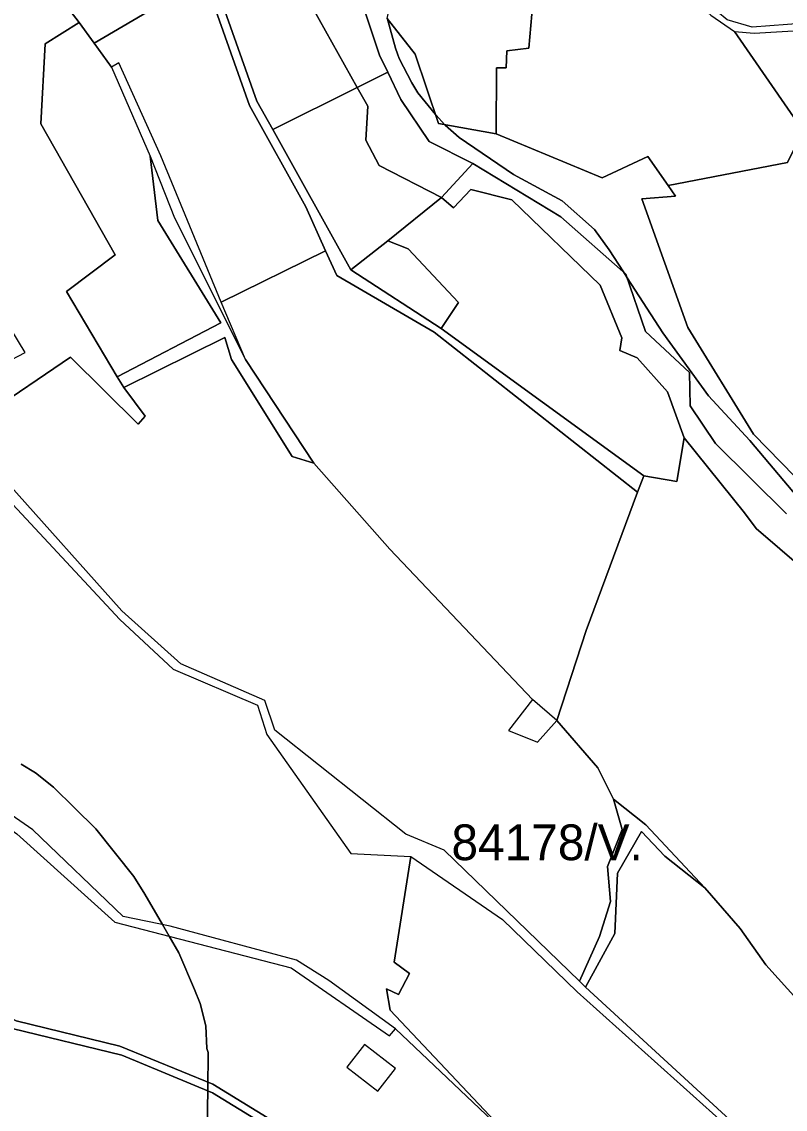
# Model space of a CAD drawing. Extents: x -477304 to -465429, y -1159113 to -1149210.
# Drawn here: x -472000.9 to -471680.5, y -1156175.2 to -1155719.1 of the extents above; entities that cross this region are included whole.
import ezdxf

# ---------------------------------------------------------------- set-up
doc = ezdxf.new("R2010")
doc.units = 0
for name, color, linetype in [('BPEJ_s', 7, 'Continuous'), ('orna_s', 7, 'Continuous'), ('PUPFL_s', 7, 'Continuous'), ('trav_porost_s', 7, 'Continuous')]:
    doc.layers.add(name, color=color, linetype=linetype)

msp = doc.modelspace()

# ---------------------------------------------------------------- linework, layer by layer
at = {"layer": 'BPEJ_s'}
for points in [[(-471665.35, -1155930.38), (-471695.31, -1155894.69), (-471712.73, -1155875.99), (-471731.85, -1155849.64), (-471746.83, -1155826.47), (-471748.44, -1155823.98), (-471754.38, -1155814.8), (-471760.54, -1155806.3), (-471774.14, -1155794.19), (-471794.53, -1155783.14), (-471817.27, -1155767.63), (-471823.22, -1155762.53), (-471823.49, -1155762.23), (-471827.05, -1155758.28), (-471827.27, -1155758), (-471834.69, -1155748.93), (-471837.24, -1155744.68), (-471842.56, -1155734.48), (-471843.23, -1155732.54), (-471844.04, -1155730.23), (-471847.42, -1155718), (-471847.59, -1155717.79)], [(-471847.42, -1155718), (-471844.04, -1155730.23), (-471843.23, -1155732.54), (-471842.56, -1155734.48), (-471837.24, -1155744.68), (-471834.69, -1155748.93), (-471827.27, -1155758), (-471827.05, -1155758.28), (-471823.49, -1155762.23), (-471823.22, -1155762.53), (-471817.27, -1155767.63), (-471794.53, -1155783.14), (-471774.14, -1155794.19), (-471760.54, -1155806.3), (-471754.38, -1155814.8), (-471748.44, -1155823.98), (-471746.83, -1155826.47), (-471731.85, -1155849.64), (-471712.73, -1155875.99), (-471695.31, -1155894.69), (-471665.35, -1155930.38)], [(-471923.05, -1156186.22), (-471922.91, -1156174.57), (-471922.83, -1156167.46), (-471922.8, -1156165.65), (-471922.78, -1156163.85), (-471922.67, -1156154.35), (-471922.63, -1156151.35), (-471923.26, -1156149.67), (-471923.69, -1156140.29), (-471926.03, -1156130.93), (-471928.37, -1156124.97), (-471934.96, -1156109.66), (-471939.05, -1156102.58), (-471941.85, -1156097.73), (-471949.21, -1156084.99), (-471953.89, -1156077.55), (-471969.84, -1156057.55), (-471978.68, -1156048.83), (-471987.5, -1156040.12), (-471995.15, -1156034.16), (-472001.11, -1156030.55)], [(-472001.11, -1156030.55), (-471995.15, -1156034.16), (-471987.5, -1156040.12), (-471978.68, -1156048.83), (-471969.84, -1156057.55), (-471953.89, -1156077.55), (-471949.21, -1156084.99), (-471941.85, -1156097.73), (-471939.05, -1156102.58), (-471934.96, -1156109.66), (-471928.37, -1156124.97), (-471926.03, -1156130.93), (-471923.69, -1156140.29), (-471923.26, -1156149.67), (-471922.63, -1156151.35), (-471922.67, -1156154.35), (-471922.78, -1156163.85), (-471922.8, -1156165.65), (-471922.83, -1156167.46), (-471922.91, -1156174.57), (-471923.05, -1156186.22)]]:
    msp.add_lwpolyline(points, dxfattribs=at)
at = {"layer": 'orna_s'}
msp.add_lwpolyline([(-471963.29, -1155738.18), (-471970.56, -1155728.13), (-471924.18, -1155700.87), (-471905.34, -1155754.27), (-471881.66, -1155796.67), (-471873.39, -1155815.2), (-471917.17, -1155836.7), (-471942.48, -1155775.33), (-471960.1, -1155736.37)], close=True, dxfattribs=at)
at = {"layer": 'PUPFL_s'}
for points in [[(-471679.96, -1155925.52), (-471709.73, -1155895.97), (-471720.44, -1155880.15), (-471720.71, -1155866.25), (-471739.18, -1155849.03), (-471747.35, -1155824.94), (-471774.69, -1155800.89), (-471811.64, -1155778.59), (-471829.96, -1155769.26), (-471841.79, -1155751.73), (-471847.33, -1155740.27), (-471850.78, -1155733.14), (-471860.14, -1155704.88)], [(-471847.59, -1155717.79), (-471835.83, -1155732.75), (-471825.99, -1155761.78), (-471801.78, -1155766.11), (-471757.28, -1155784.5), (-471738.12, -1155775.6), (-471729.64, -1155787.84), (-471726.52, -1155792.28), (-471740.65, -1155793.34), (-471721.37, -1155847.36), (-471693.88, -1155892.09), (-471664.97, -1155921.52)], [(-471662.92, -1155957.21), (-471692.65, -1155931.68), (-471697.67, -1155925.13), (-471722.98, -1155893.59), (-471729.88, -1155874.27), (-471742.65, -1155860.08), (-471749.98, -1155856.97), (-471749.11, -1155851.73), (-471758.17, -1155829.63), (-471795.22, -1155793.81), (-471812.46, -1155789.41), (-471819.73, -1155797.16), (-471824.75, -1155792.78), (-471811.64, -1155778.59), (-471774.69, -1155800.89), (-471747.35, -1155824.94), (-471739.18, -1155849.03), (-471720.71, -1155866.25), (-471720.44, -1155880.15), (-471709.73, -1155895.97), (-471679.96, -1155925.52)], [(-471674.34, -1156130.5), (-471688.72, -1156114.66), (-471699.45, -1156099.42), (-471714.26, -1156082.35), (-471739.05, -1156055.93), (-471752.57, -1156045.21), (-471759.17, -1156031.96), (-471776.37, -1156012.17), (-471764.09, -1155974.38), (-471742.47, -1155916.43), (-471739.9, -1155909.54), (-471725.98, -1155911.98), (-471722.98, -1155893.59), (-471697.67, -1155925.13), (-471692.65, -1155931.68), (-471662.92, -1155957.21)]]:
    msp.add_lwpolyline(points, dxfattribs=at)
msp.add_lwpolyline([(-471824.75, -1155792.78), (-471850.9, -1155779.36), (-471856.43, -1155768.74), (-471855.71, -1155754.45), (-471860.1, -1155746.65), (-471847.33, -1155740.27), (-471841.79, -1155751.73), (-471829.96, -1155769.26), (-471811.64, -1155778.59)], close=True, dxfattribs=at)
at = {"layer": 'trav_porost_s'}
for points in [[(-471859.76, -1155700.11), (-471870.33, -1155705.64), (-471878.8, -1155713.38), (-471860.1, -1155746.65), (-471895.47, -1155764.33), (-471902.27, -1155752.41), (-471921.07, -1155699.04), (-471924.24, -1155689.99), (-471943.72, -1155660.03), (-471960.02, -1155639.53), (-471954.16, -1155636.38), (-471951.2, -1155634.78), (-471907.71, -1155600.3), (-471882.13, -1155630.97), (-471869.24, -1155640.55), (-471861.67, -1155670.03), (-471858.42, -1155683.15)], [(-471847.74, -1155659.01), (-471795.83, -1155617.93), (-471793.27, -1155643.87), (-471777.48, -1155660.33), (-471764.21, -1155678), (-471773, -1155710.38), (-471779.38, -1155712.14), (-471786.37, -1155711.2), (-471788.05, -1155730.12), (-471797.3, -1155731.28), (-471797.63, -1155738.37), (-471801.62, -1155738.42), (-471801.78, -1155766.11), (-471825.99, -1155761.78), (-471835.83, -1155732.75), (-471847.59, -1155717.79), (-471840.35, -1155684.55), (-471846.29, -1155661.46)], [(-471537.07, -1155793.86), (-471555.65, -1155811.59), (-471571.69, -1155801.25), (-471604.76, -1155787.69), (-471617.05, -1155777.53), (-471628.85, -1155761.45), (-471638.42, -1155744.11), (-471646.28, -1155734.9), (-471659.69, -1155725.16), (-471672.2, -1155719.74), (-471694.35, -1155721.39), (-471704.86, -1155718.28), (-471708.9, -1155714.99), (-471653.18, -1155636.9), (-471623.01, -1155679.09), (-471610.1, -1155697.81), (-471592.2, -1155720.22), (-471553.26, -1155774.35)], [(-471801.62, -1155738.42), (-471797.63, -1155738.37), (-471797.3, -1155731.28), (-471788.05, -1155730.12), (-471786.37, -1155711.2), (-471779.38, -1155712.14), (-471773, -1155710.38), (-471764.21, -1155678), (-471731.64, -1155698.59), (-471711.72, -1155716.36), (-471701.81, -1155723.14), (-471672.97, -1155764.87), (-471679.54, -1155778.18), (-471729.64, -1155787.84), (-471738.12, -1155775.6), (-471757.28, -1155784.5), (-471801.78, -1155766.11)], [(-471976.83, -1155719.46), (-471990.46, -1155701.45), (-471968.76, -1155685.7), (-471960.87, -1155696.59), (-471958.14, -1155700.36), (-471942.03, -1155693.09), (-471938.24, -1155698.29), (-471929.03, -1155692.45), (-471927.8, -1155691.67), (-471924.18, -1155700.87), (-471970.56, -1155728.13)], [(-471902.27, -1155752.41), (-471895.47, -1155764.33), (-471862.77, -1155823.09), (-471824.9, -1155847.82), (-471739.9, -1155909.54), (-471742.47, -1155916.43), (-471827.84, -1155849.34), (-471868.73, -1155825.49), (-471873.39, -1155815.2), (-471881.66, -1155796.67), (-471905.34, -1155754.27), (-471924.18, -1155700.87), (-471921.07, -1155699.04)], [(-471878.8, -1155713.38), (-471870.33, -1155705.64), (-471859.76, -1155700.11), (-471860.14, -1155704.88), (-471850.78, -1155733.14), (-471847.33, -1155740.27), (-471860.1, -1155746.65)], [(-471947.03, -1155775.42), (-471943.81, -1155802.47), (-471917.41, -1155845.44), (-471960.8, -1155867.99), (-471982.06, -1155832.27), (-471961.7, -1155816.8), (-471992.89, -1155761.88), (-471991.08, -1155728.41), (-471976.83, -1155719.46), (-471970.56, -1155728.13), (-471963.29, -1155738.18)], [(-471672.48, -1155722.68), (-471661.21, -1155727.45), (-471646.05, -1155739.68), (-471641.28, -1155745.28), (-471631.09, -1155763.46), (-471622.62, -1155775.73), (-471623.98, -1155779.37), (-471600.12, -1155856.44), (-471608.03, -1155862.31), (-471672.97, -1155764.87), (-471701.81, -1155723.14), (-471693.53, -1155723.85)], [(-471860.1, -1155746.65), (-471855.71, -1155754.45), (-471856.43, -1155768.74), (-471850.9, -1155779.36), (-471824.75, -1155792.78), (-471847.31, -1155810.93), (-471862.77, -1155823.09), (-471895.47, -1155764.33)], [(-471721.37, -1155847.36), (-471740.65, -1155793.34), (-471726.52, -1155792.28), (-471729.64, -1155787.84), (-471679.54, -1155778.18), (-471672.97, -1155764.87), (-471626.35, -1155873.67), (-471608.03, -1155862.31), (-471595.92, -1155880.09), (-471574.64, -1155910.94), (-471553.67, -1155964.04), (-471533.54, -1156015), (-471522.29, -1156044.62), (-471558, -1156063.73), (-471575.95, -1156039.3), (-471619.83, -1155966.31), (-471625.08, -1155963.87), (-471642.64, -1155946.35), (-471659.06, -1155924.3), (-471664.97, -1155921.52), (-471693.88, -1155892.09)], [(-471907.04, -1155860.8), (-471878.26, -1155904.22), (-471887.48, -1155901.43), (-471912.93, -1155860.81), (-471915.71, -1155851.55), (-471958.1, -1155872.53), (-471960.8, -1155867.99), (-471917.41, -1155845.44), (-471943.81, -1155802.47), (-471947.03, -1155775.42), (-471936.85, -1155801.34)], [(-471819.73, -1155797.16), (-471812.46, -1155789.41), (-471795.22, -1155793.81), (-471758.17, -1155829.63), (-471749.11, -1155851.73), (-471749.98, -1155856.97), (-471742.65, -1155860.08), (-471729.88, -1155874.27), (-471722.98, -1155893.59), (-471725.98, -1155911.98), (-471739.9, -1155909.54), (-471824.9, -1155847.82), (-471817.62, -1155836.83), (-471838.71, -1155814.37), (-471847.31, -1155810.93), (-471824.75, -1155792.78)], [(-471817.62, -1155836.83), (-471824.9, -1155847.82), (-471862.77, -1155823.09), (-471847.31, -1155810.93), (-471838.71, -1155814.37)], [(-471742.47, -1155916.43), (-471764.09, -1155974.38), (-471776.37, -1156012.17), (-471786.53, -1156003.34), (-471846.36, -1155940.37), (-471878.26, -1155904.22), (-471907.04, -1155860.8), (-471917.17, -1155836.7), (-471873.39, -1155815.2), (-471868.73, -1155825.49), (-471827.84, -1155849.34)], [(-471758.42, -1156102.81), (-471753.81, -1156088.09), (-471755.12, -1156073.44), (-471748.87, -1156057.86), (-471752.57, -1156045.21), (-471739.05, -1156055.93), (-471714.26, -1156082.35), (-471730.99, -1156069.09), (-471740.76, -1156058.68), (-471750.83, -1156076.14), (-471752.06, -1156101.48), (-471764.35, -1156123.95), (-471766.84, -1156121.54)], [(-471714.26, -1156082.35), (-471699.45, -1156099.42), (-471688.72, -1156114.66), (-471674.34, -1156130.5), (-471662.61, -1156148.42), (-471648.9, -1156164.87), (-471677.91, -1156203.37), (-471764.35, -1156123.95), (-471752.06, -1156101.48), (-471750.83, -1156076.14), (-471740.76, -1156058.68), (-471730.99, -1156069.09)], [(-471844.07, -1156158.19), (-471857.08, -1156148.11), (-471864.41, -1156157.57), (-471851.4, -1156167.65)]]:
    msp.add_lwpolyline(points, close=True, dxfattribs=at)
for points in [[(-471990.46, -1155701.45), (-471976.83, -1155719.46), (-471991.08, -1155728.41), (-471992.89, -1155761.88), (-471961.7, -1155816.8), (-471982.06, -1155832.27), (-471960.8, -1155867.99), (-471958.1, -1155872.53), (-471949.06, -1155884.46), (-471951.98, -1155887.94), (-471980.46, -1155859.71), (-472015.89, -1155883.79)], [(-472007.94, -1155862.25), (-471999.39, -1155857.81), (-472024.86, -1155816.02)], [(-472015.89, -1155883.79), (-471980.46, -1155859.71), (-471951.98, -1155887.94), (-471949.06, -1155884.46), (-471958.1, -1155872.53), (-471915.71, -1155851.55), (-471912.93, -1155860.81), (-471887.48, -1155901.43), (-471878.26, -1155904.22), (-471846.36, -1155940.37), (-471786.53, -1156003.34), (-471796.62, -1156016.32), (-471784.44, -1156021.21), (-471776.37, -1156012.17), (-471759.17, -1156031.96), (-471752.57, -1156045.21), (-471748.87, -1156057.86), (-471755.12, -1156073.44), (-471753.81, -1156088.09), (-471758.42, -1156102.81), (-471766.84, -1156121.54), (-471823.65, -1156066.52), (-471839.69, -1156059.85), (-471894.72, -1156016.21), (-471898.9, -1156003.72), (-471934.15, -1155988.39), (-471958.88, -1155966.17), (-472006.55, -1155912.71)], [(-472008.42, -1155917.51), (-471959.69, -1155969.8), (-471937.31, -1155990.65), (-471901.97, -1156005.77), (-471898.06, -1156018.06), (-471862.74, -1156067.95), (-471837.56, -1156069.19), (-471844.56, -1156113.53), (-471838.14, -1156118.3), (-471842.73, -1156127.1), (-471847.81, -1156124.7), (-471846.3, -1156133.61), (-471795.19, -1156187.8), (-471844.07, -1156141.53), (-471872.06, -1156121.26), (-471885.62, -1156112.71), (-471938.55, -1156098.41), (-471958.37, -1156094.35), (-471996.21, -1156058.07), (-472055.48, -1156017.08)], [(-471883.73, -1156187.37), (-471920.65, -1156164.72), (-471959.79, -1156148.75), (-472003.26, -1156138.14), (-472040.9, -1156119.23), (-472112.49, -1156092.75), (-472117.66, -1156090.33), (-472120.45, -1156089.02), (-472148.42, -1156066.98), (-472115.94, -1155990.51), (-472114.74, -1155987.88), (-472060.94, -1156017.86), (-472002.95, -1156059.64), (-471961.78, -1156096.7), (-471887.77, -1156115.86), (-471846.6, -1156144.44), (-471844.07, -1156141.53), (-471795.19, -1156187.8)], [(-471881.05, -1156192.61), (-471920.82, -1156168.29), (-471958.93, -1156152.56), (-472004.86, -1156141.28), (-472044.13, -1156121.91), (-472115.66, -1156094.63), (-472118.46, -1156093.35), (-472126.59, -1156089.3), (-472134.49, -1156084.65), (-472153.3, -1156076.65), (-472168.76, -1156021.38), (-472166.19, -1156018.29), (-472150.77, -1156075.62), (-472130.36, -1156083.59), (-472120.45, -1156089.02), (-472117.66, -1156090.33), (-472112.49, -1156092.75), (-472040.9, -1156119.23), (-472003.26, -1156138.14), (-471959.79, -1156148.75), (-471920.65, -1156164.72), (-471883.73, -1156187.37)], [(-472141.31, -1156181.8), (-472171.43, -1156165.36), (-472198.43, -1156161.66), (-472221.67, -1156154.55), (-472222.13, -1156157.13), (-472233.32, -1156154.77), (-472242.72, -1156155.48), (-472252.06, -1156156.97), (-472262.78, -1156159.67), (-472238.87, -1156142.37), (-472211.53, -1156097.91), (-472203.86, -1156084.21), (-472193.54, -1156057.04), (-472153.3, -1156076.65), (-472139.25, -1156084.19), (-472123.57, -1156094.14), (-472116.26, -1156098.12), (-472087.16, -1156109.47), (-472044.13, -1156121.91), (-472004.86, -1156141.28), (-471958.93, -1156152.56), (-471920.82, -1156168.29), (-471881.05, -1156192.61)], [(-471795.19, -1156187.8), (-471846.3, -1156133.61), (-471847.81, -1156124.7), (-471842.73, -1156127.1), (-471838.14, -1156118.3), (-471844.56, -1156113.53), (-471837.56, -1156069.19), (-471799.2, -1156095.69), (-471767.85, -1156126.03), (-471682.7, -1156202.33)]]:
    msp.add_lwpolyline(points, dxfattribs=at)

# ---------------------------------------------------------------- texts
at = {"layer": 'BPEJ_s'}
msp.add_text('84178/V.', height=15, dxfattribs=at).set_placement((-471820.56, -1156070.75))

doc.saveas('drawing.dxf')
